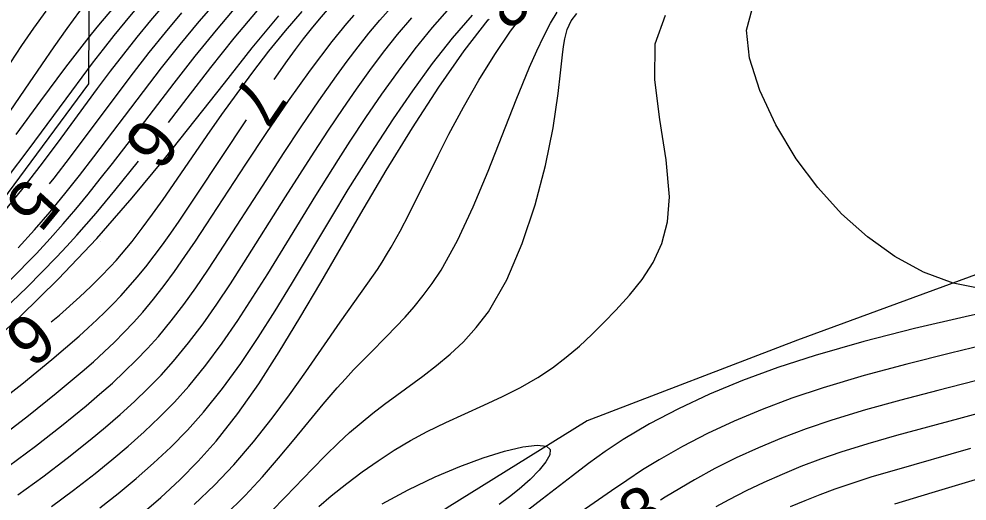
# Model space of a CAD drawing. Extents: x 2602990 to 2605851, y 618069 to 619180.
# Drawn here: x 2603356.65 to 2603395.39, y 618469.39 to 618489.1 of the extents above; entities that cross this region are included whole.
import ezdxf

# ---------------------------------------------------------------- set-up
doc = ezdxf.new("R2010")
doc.units = 0
for name, color, linetype in [('DTM Contours Major', 7, 'Continuous'), ('DTM Contours Major Text', 7, 'Continuous'), ('DTM Contours Minor', 7, 'Continuous'), ('DTM Contours Minor Text', 7, 'Continuous'), ('Exist DTM Crownline', 7, 'Continuous'), ('Exist DTM QL2 LIDAR Elevation Point', 7, 'Continuous'), ('Exist Roads EOP', 7, 'Continuous'), ('PH Exist DTM Breakline', 7, 'Continuous'), ('PH Exist DTM Obscure Area', 7, 'Continuous')]:
    doc.layers.add(name, color=color, linetype=linetype)

msp = doc.modelspace()

# ---------------------------------------------------------------- linework, layer by layer
at = {"layer": 'DTM Contours Major'}
for points in [[(2603362.759, 618484.871), (2603363.521, 618485.861), (2603364.489, 618487.11), (2603365.447, 618488.314), (2603366.394, 618489.447)], [(2603363.807, 618469.249), (2603364.637, 618470.044), (2603365.43, 618470.877), (2603366.238, 618471.813), (2603366.998, 618472.773), (2603367.71, 618473.734), (2603368.377, 618474.675), (2603369.778, 618476.7), (2603370.911, 618478.3), (2603371.296, 618478.863), (2603371.485, 618479.154), (2603371.672, 618479.454), (2603371.859, 618479.767), (2603372.221, 618480.42), (2603372.588, 618481.127), (2603373.775, 618483.519), (2603374.22, 618484.389), (2603374.815, 618485.497), (2603375.444, 618486.599), (2603376.09, 618487.648), (2603376.732, 618488.596), (2603377.351, 618489.396)], [(2603355.708, 618476.924), (2603356.984, 618478.137), (2603358.186, 618479.361), (2603358.605, 618479.81), (2603359.012, 618480.259), (2603359.41, 618480.71), (2603359.801, 618481.164), (2603360.188, 618481.624), (2603360.572, 618482.09), (2603361.532, 618483.291)], [(2603396.384, 618473.118), (2603395.038, 618472.75), (2603392.514, 618472.067), (2603391.343, 618471.731), (2603390.238, 618471.387), (2603389.399, 618471.099), (2603388.599, 618470.797), (2603387.831, 618470.482), (2603387.088, 618470.15), (2603386.364, 618469.802), (2603385.65, 618469.435), (2603385.125, 618469.151)]]:
    msp.add_lwpolyline(points, dxfattribs=at)
at = {"layer": 'DTM Contours Minor'}
for points in [[(2603370.328, 618499.785), (2603368.593, 618498.286), (2603363.986, 618494.278), (2603363.266, 618493.645), (2603362.565, 618493.017), (2603361.889, 618492.396), (2603361.246, 618491.78), (2603360.641, 618491.171), (2603360.202, 618490.702), (2603359.783, 618490.229), (2603359.58, 618489.988), (2603359.38, 618489.743), (2603359.119, 618489.411), (2603358.859, 618489.068), (2603358.599, 618488.713), (2603358.069, 618487.962), (2603357.062, 618486.486), (2603356.28, 618485.335)], [(2603356.003, 618481.179), (2603356.819, 618482.182), (2603357.606, 618483.2), (2603358.371, 618484.224), (2603359.862, 618486.249), (2603360.396, 618486.96), (2603360.934, 618487.66), (2603361.482, 618488.352), (2603362.043, 618489.038), (2603362.624, 618489.721), (2603363.229, 618490.403), (2603364.216, 618491.455), (2603365.249, 618492.496), (2603366.307, 618493.51), (2603367.367, 618494.482), (2603368.406, 618495.396), (2603369.402, 618496.237), (2603369.571, 618496.375)], [(2603401.797, 618478.885), (2603401.312, 618478.724), (2603398.862, 618478.169), (2603397.537, 618477.968), (2603396.179, 618478.028), (2603394.818, 618478.3), (2603393.611, 618478.752), (2603392.439, 618479.388), (2603391.319, 618480.188), (2603390.265, 618481.133), (2603389.292, 618482.202), (2603388.414, 618483.376), (2603387.573, 618484.77), (2603386.92, 618486.174), (2603386.506, 618487.494), (2603386.383, 618488.635), (2603386.603, 618489.502), (2603387.218, 618490), (2603387.548, 618490.192), (2603387.953, 618490.297), (2603388.388, 618490.351), (2603388.806, 618490.393), (2603389.161, 618490.461), (2603389.408, 618490.592)], [(2603356.28, 618478.404), (2603357.365, 618479.513), (2603357.922, 618480.117), (2603358.456, 618480.721), (2603358.972, 618481.328), (2603359.475, 618481.938), (2603359.971, 618482.557), (2603360.465, 618483.185), (2603361.3, 618484.266), (2603362.994, 618486.476), (2603363.854, 618487.573), (2603364.722, 618488.646), (2603365.599, 618489.678)], [(2603356.62, 618479.738), (2603357.286, 618480.475), (2603357.921, 618481.214), (2603358.53, 618481.956), (2603359.122, 618482.703), (2603359.703, 618483.456), (2603361.733, 618486.134), (2603362.476, 618487.096), (2603363.233, 618488.051), (2603364.007, 618488.992), (2603364.802, 618489.913)], [(2603356.181, 618482.611), (2603357.069, 618483.783), (2603358.803, 618486.141), (2603359.66, 618487.287), (2603360.099, 618487.859), (2603360.542, 618488.42), (2603360.992, 618488.974), (2603361.452, 618489.523)], [(2603356.221, 618470.812), (2603357.327, 618471.639), (2603358.391, 618472.469), (2603359.397, 618473.289), (2603359.943, 618473.754), (2603360.465, 618474.216), (2603360.964, 618474.68), (2603361.443, 618475.15), (2603361.903, 618475.629), (2603362.344, 618476.121), (2603362.872, 618476.758), (2603363.382, 618477.422), (2603363.879, 618478.113), (2603364.37, 618478.831), (2603364.862, 618479.574), (2603366.744, 618482.496), (2603367.457, 618483.595), (2603368.178, 618484.686), (2603368.9, 618485.751), (2603369.62, 618486.772), (2603370.061, 618487.374), (2603370.503, 618487.954), (2603370.947, 618488.512), (2603371.398, 618489.05), (2603371.858, 618489.568)], [(2603356.307, 618487.299), (2603356.768, 618488.02), (2603357.251, 618488.728), (2603357.764, 618489.422)], [(2603360.507, 618489.573), (2603359.901, 618488.843), (2603359.603, 618488.473), (2603358.556, 618487.122), (2603357.53, 618485.745), (2603356.519, 618484.369)], [(2603357.903, 618482.358), (2603358.084, 618482.587), (2603358.759, 618483.468), (2603360.699, 618486.068), (2603361.331, 618486.898), (2603361.973, 618487.723), (2603362.631, 618488.541), (2603363.31, 618489.353)], [(2603357.969, 618476.711), (2603358.302, 618476.994), (2603359.138, 618477.738), (2603359.584, 618478.158), (2603360, 618478.568), (2603360.389, 618478.975), (2603360.619, 618479.228), (2603360.842, 618479.483), (2603361.059, 618479.741), (2603361.271, 618480.002), (2603361.69, 618480.541), (2603362.112, 618481.113), (2603362.539, 618481.712), (2603363.415, 618482.983), (2603364.343, 618484.338), (2603364.94, 618485.191), (2603365.561, 618486.057), (2603366.203, 618486.923), (2603366.864, 618487.777), (2603367.539, 618488.608), (2603368.226, 618489.403)], [(2603357.983, 618469.173), (2603358.884, 618469.841), (2603359.759, 618470.517), (2603360.448, 618471.072), (2603361.117, 618471.637), (2603361.767, 618472.216), (2603362.395, 618472.814), (2603363.002, 618473.436), (2603363.587, 618474.088), (2603364.283, 618474.942), (2603364.949, 618475.839), (2603365.589, 618476.768), (2603366.209, 618477.719), (2603366.813, 618478.681), (2603368.779, 618481.875), (2603369.241, 618482.615), (2603369.709, 618483.355), (2603370.187, 618484.097), (2603370.826, 618485.066), (2603371.483, 618486.028), (2603372.156, 618486.97), (2603372.843, 618487.88), (2603373.544, 618488.743), (2603374.255, 618489.548)], [(2603365.065, 618468.796), (2603365.892, 618469.618), (2603366.596, 618470.38), (2603367.259, 618471.145), (2603367.888, 618471.902), (2603369.076, 618473.35), (2603369.648, 618474.017), (2603369.986, 618474.39), (2603370.323, 618474.75), (2603370.995, 618475.44), (2603371.671, 618476.121), (2603372.047, 618476.506), (2603372.424, 618476.906), (2603372.799, 618477.33), (2603373.171, 618477.787), (2603373.537, 618478.284), (2603373.895, 618478.831), (2603374.567, 618480.047), (2603375.207, 618481.417), (2603375.818, 618482.875), (2603376.966, 618485.795), (2603377.511, 618487.126), (2603377.805, 618487.791), (2603378.092, 618488.394), (2603378.371, 618488.925), (2603378.639, 618489.377)], [(2603366.958, 618468.957), (2603367.543, 618469.557), (2603368.639, 618470.712), (2603369.17, 618471.257), (2603369.7, 618471.774), (2603370.162, 618472.193), (2603370.631, 618472.593), (2603371.107, 618472.978), (2603371.592, 618473.353), (2603372.084, 618473.722), (2603373.148, 618474.501), (2603373.712, 618474.931), (2603374.271, 618475.394), (2603374.816, 618475.905), (2603375.338, 618476.479), (2603375.829, 618477.129), (2603376.578, 618478.431), (2603377.215, 618479.916), (2603377.741, 618481.503), (2603378.16, 618483.11), (2603378.473, 618484.653), (2603378.683, 618486.052), (2603378.774, 618486.892), (2603378.853, 618487.635), (2603378.9, 618487.973), (2603378.956, 618488.29), (2603379.055, 618488.671), (2603379.207, 618489.016), (2603379.439, 618489.325)], [(2603367.071, 618486.625), (2603367.616, 618487.4), (2603367.946, 618487.851), (2603368.273, 618488.282), (2603368.598, 618488.696), (2603368.924, 618489.094), (2603369.255, 618489.478)], [(2603355.153, 618475.518), (2603356.711, 618476.95), (2603358.255, 618478.465), (2603359.825, 618480.123), (2603361.277, 618481.782), (2603362.595, 618483.379), (2603363.851, 618484.956), (2603365.045, 618486.479), (2603366.182, 618487.915), (2603367.262, 618489.23)], [(2603355.837, 618471.978), (2603357.032, 618472.89), (2603358.17, 618473.796), (2603359.226, 618474.681), (2603359.689, 618475.086), (2603360.129, 618475.487), (2603360.549, 618475.887), (2603360.951, 618476.288), (2603361.336, 618476.695), (2603361.708, 618477.111), (2603362.152, 618477.645), (2603362.584, 618478.2), (2603363.009, 618478.779), (2603363.432, 618479.383), (2603363.861, 618480.016), (2603364.299, 618480.678), (2603365.921, 618483.16), (2603366.782, 618484.459), (2603367.665, 618485.751), (2603368.558, 618487.003), (2603369.454, 618488.178), (2603369.753, 618488.549), (2603370.051, 618488.908), (2603370.351, 618489.257)], [(2603356.28, 618465.148), (2603357.073, 618465.629), (2603357.842, 618466.114), (2603358.591, 618466.607), (2603359.325, 618467.11), (2603360.047, 618467.626), (2603360.861, 618468.232), (2603361.663, 618468.866), (2603362.451, 618469.536), (2603363.223, 618470.251), (2603363.977, 618471.018), (2603364.709, 618471.845), (2603365.589, 618472.966), (2603366.444, 618474.184), (2603367.288, 618475.49), (2603368.13, 618476.875), (2603368.985, 618478.33), (2603370.615, 618481.139), (2603371.659, 618482.9), (2603372.73, 618484.648), (2603373.801, 618486.307), (2603374.843, 618487.802), (2603375.826, 618489.058), (2603375.858, 618489.092)], [(2603356.609, 618469.641), (2603357.628, 618470.386), (2603358.616, 618471.14), (2603359.564, 618471.894), (2603360.188, 618472.411), (2603360.788, 618472.929), (2603361.365, 618473.454), (2603361.921, 618473.99), (2603362.455, 618474.542), (2603362.969, 618475.115), (2603363.582, 618475.859), (2603364.17, 618476.638), (2603364.739, 618477.445), (2603365.295, 618478.277), (2603365.844, 618479.129), (2603367.541, 618481.821), (2603368.123, 618482.737), (2603368.71, 618483.649), (2603369.3, 618484.551), (2603369.895, 618485.438), (2603370.439, 618486.227), (2603370.99, 618486.996), (2603371.548, 618487.741), (2603372.117, 618488.46), (2603372.699, 618489.147)], [(2603359.949, 618469.111), (2603360.698, 618469.7), (2603361.433, 618470.308), (2603362.152, 618470.939), (2603362.852, 618471.598), (2603363.531, 618472.292), (2603364.187, 618473.025), (2603364.967, 618473.995), (2603365.713, 618475.019), (2603366.427, 618476.081), (2603367.116, 618477.166), (2603367.782, 618478.259), (2603369.428, 618481.011), (2603370.103, 618482.121), (2603370.451, 618482.682), (2603371.187, 618483.845), (2603371.954, 618485.014), (2603372.745, 618486.164), (2603373.552, 618487.271), (2603374.367, 618488.311), (2603375.184, 618489.258)], [(2603368.898, 618469.173), (2603369.405, 618469.599), (2603370.04, 618470.108), (2603370.679, 618470.589), (2603371.325, 618471.041), (2603371.979, 618471.466), (2603372.645, 618471.862), (2603373.325, 618472.23), (2603374.093, 618472.606), (2603374.871, 618472.962), (2603375.646, 618473.309), (2603376.408, 618473.662), (2603377.146, 618474.032), (2603377.848, 618474.435), (2603378.447, 618474.836), (2603379.012, 618475.267), (2603379.55, 618475.725), (2603380.064, 618476.204), (2603380.56, 618476.697), (2603381.044, 618477.2), (2603381.601, 618477.808), (2603382.118, 618478.446), (2603382.568, 618479.142), (2603382.923, 618479.919), (2603383.153, 618480.804), (2603383.231, 618481.821), (2603383.099, 618483.34), (2603382.842, 618484.982), (2603382.634, 618486.609), (2603382.65, 618488.081), (2603383.066, 618489.258)], [(2603355.456, 618473.158), (2603356.762, 618474.175), (2603357.989, 618475.173), (2603359.105, 618476.132), (2603359.479, 618476.469), (2603359.836, 618476.801), (2603360.176, 618477.13), (2603360.502, 618477.457), (2603360.815, 618477.786), (2603361.117, 618478.118), (2603361.478, 618478.537), (2603361.828, 618478.967), (2603362.171, 618479.41), (2603362.51, 618479.867), (2603362.849, 618480.341), (2603363.193, 618480.835), (2603363.909, 618481.891), (2603365.948, 618484.97)], [(2603399.27, 618477.81), (2603395.316, 618476.924), (2603393.242, 618476.44), (2603391.177, 618475.916), (2603389.18, 618475.346), (2603387.656, 618474.848), (2603386.215, 618474.317), (2603384.86, 618473.754), (2603383.594, 618473.163), (2603382.421, 618472.545), (2603381.344, 618471.904), (2603380.609, 618471.416), (2603379.918, 618470.922), (2603379.264, 618470.428), (2603378.029, 618469.462), (2603377.429, 618469.002)], [(2603396.512, 618475.869), (2603394.721, 618475.434), (2603392.935, 618474.987), (2603391.185, 618474.519), (2603389.507, 618474.02), (2603388.228, 618473.591), (2603387.016, 618473.136), (2603385.869, 618472.657), (2603384.786, 618472.153), (2603383.765, 618471.627), (2603382.807, 618471.079), (2603382.135, 618470.66), (2603381.488, 618470.234), (2603380.859, 618469.804), (2603379.622, 618468.949)], [(2603395.738, 618474.306), (2603394.195, 618473.911), (2603392.689, 618473.517), (2603391.239, 618473.115), (2603389.859, 618472.695), (2603388.81, 618472.338), (2603387.813, 618471.962), (2603386.863, 618471.566), (2603385.955, 618471.151), (2603385.087, 618470.716), (2603384.251, 618470.26), (2603383.651, 618469.909), (2603383.061, 618469.55), (2603382.863, 618469.427)], [(2603371.486, 618469.272), (2603372.55, 618469.848), (2603373.663, 618470.383), (2603374.658, 618470.803), (2603375.611, 618471.154), (2603376.483, 618471.424), (2603377.233, 618471.601), (2603377.82, 618471.675), (2603378.206, 618471.631), (2603378.352, 618471.494), (2603378.338, 618471.276), (2603378.183, 618470.991), (2603377.909, 618470.653), (2603377.536, 618470.278), (2603377.085, 618469.879), (2603376.696, 618469.565), (2603376.277, 618469.246)], [(2603395.538, 618471.534), (2603392.418, 618470.646), (2603391.503, 618470.374), (2603390.646, 618470.101), (2603389.994, 618469.876), (2603389.369, 618469.644), (2603388.763, 618469.402), (2603388.169, 618469.148)], [(2603395.727, 618470.259), (2603393.953, 618469.725), (2603392.423, 618469.268)]]:
    msp.add_lwpolyline(points, dxfattribs=at)
at = {"layer": 'Exist DTM Crownline'}
msp.add_spline([(2603233.488, 618380.754), (2603285.185, 618400.095), (2603335.457, 618418.629), (2603390.812, 618439.069), (2603440.087, 618457.325), (2603493.996, 618477.231), (2603542.655, 618495.301), (2603600.808, 618516.867), (2603653.659, 618536.362), (2603706.222, 618555.742), (2603764.811, 618577.593), (2603823.52, 618599.847), (2603878.564, 618620.56), (2603937.951, 618643.078), (2603997.369, 618665.789), (2604036.209, 618680.665), (2604055.311, 618688.017)], degree=3, dxfattribs=at)
at = {"layer": 'Exist DTM QL2 LIDAR Elevation Point'}
for p, q in [((2603360, 618480), (2603360, 618480)), ((2603370, 618480), (2603370, 618480))]:
    msp.add_line(p, q, dxfattribs=at)
at = {"layer": 'Exist Roads EOP'}
for points in [[(2603230.17, 618389.98), (2603282.929, 618409.597), (2603332.773, 618427.868), (2603388.167, 618448.413), (2603437.203, 618466.721), (2603490.778, 618486.527), (2603539.039, 618504.558), (2603597.451, 618526.156), (2603651.053, 618545.972), (2603705.208, 618566.084), (2603762.02, 618587.183), (2603820.334, 618609.162), (2603876.341, 618629.99), (2603934.909, 618652.28), (2603996.409, 618675.568), (2604033.216, 618689.957), (2604052.01, 618697.199)], [(2604034.633, 618668.486), (2603984.89, 618650.123), (2603936.767, 618631.654), (2603888.195, 618613.335), (2603837.766, 618594.258), (2603782.918, 618573.705), (2603731.939, 618554.39), (2603671.126, 618532.171), (2603621.822, 618514.106), (2603561.545, 618491.877), (2603506.421, 618471.293), (2603452.163, 618451.33), (2603398.364, 618431.316), (2603341.431, 618410.355), (2603281.65, 618388.199), (2603223.033, 618366.475), (2603185.717, 618352.612)]]:
    msp.add_spline(points, degree=3, dxfattribs=at)
at = {"layer": 'PH Exist DTM Breakline'}
msp.add_lwpolyline([(2603404.24, 618481.758), (2603388.466, 618475.969), (2603379.869, 618472.664), (2603374.144, 618469.11), (2603368.576, 618465.279), (2603359.621, 618461.346), (2603346.569, 618456.764), (2603335.76, 618451.895), (2603324.441, 618447.344), (2603315.881, 618443.606), (2603310.041, 618440.603)], dxfattribs=at)
at = {"layer": 'PH Exist DTM Obscure Area'}
msp.add_lwpolyline([(2603355.993, 618481.695), (2603359.499, 618486.444), (2603359.525, 618491.943), (2603362.299, 618496.971), (2603367.82, 618501.436), (2603373.255, 618507.184), (2603379.503, 618510.362), (2603391.185, 618519.104), (2603394.959, 618522.477), (2603400.024, 618527.494)], dxfattribs=at)

# ---------------------------------------------------------------- texts
at = {"layer": 'DTM Contours Major Text'}
msp.add_text('6', height=2, rotation=232.1785, dxfattribs=at).set_placement((2603361.757, 618485.21))
at = {"layer": 'DTM Contours Minor Text'}
for s, rotation, p in [('8', 224.4993, (2603376.313, 618490.987)), ('7', 235.8289, (2603366.045, 618486.903)), ('5', 230.6978, (2603356.918, 618482.717)), ('6', 219.6682, (2603357.068, 618477.254)), ('8', 31.7743, (2603381.984, 618467.705))]:
    msp.add_text(s, height=2, rotation=rotation, dxfattribs=at).set_placement(p)

doc.saveas('drawing.dxf')
